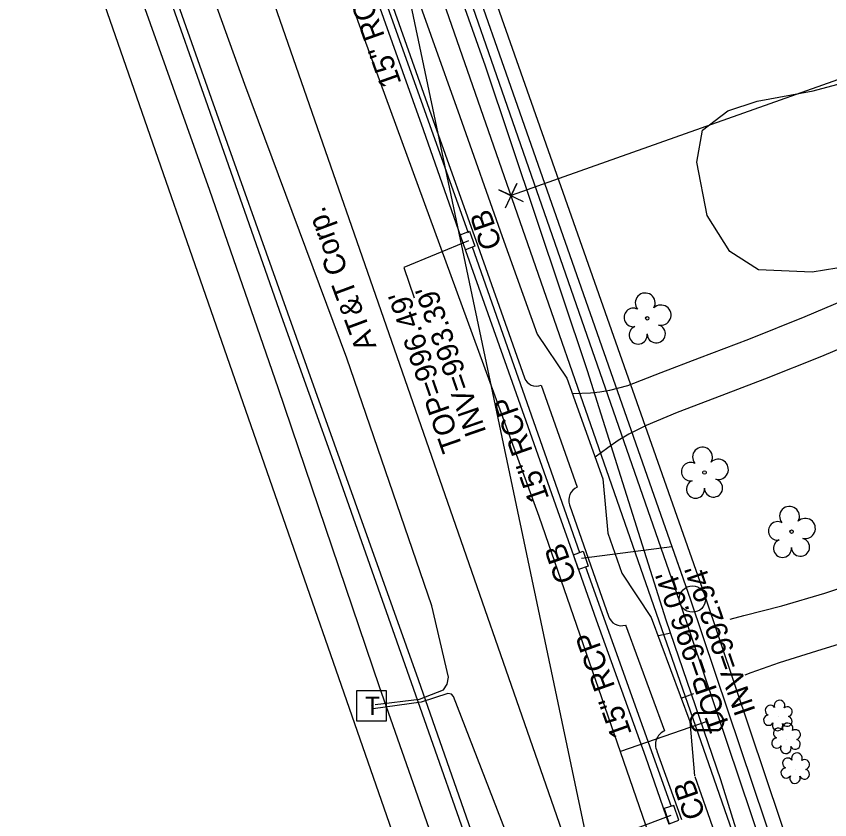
# Model space of a CAD drawing. Extents: x 1614427 to 1617186, y 896524 to 905462.
# Drawn here: x 1616382.3 to 1616534.3, y 903195.7 to 903346 of the extents above; entities that cross this region are included whole.
import ezdxf

# ---------------------------------------------------------------- set-up
doc = ezdxf.new("R2010")
doc.units = 0
for name, color, linetype in [('Exist Horizontal Alignment', 7, 'Continuous'), ('Exist Property Corner CELL', 7, 'Continuous'), ('Exist Property Line', 7, 'Continuous'), ('Exist Right of Way Line', 7, 'Continuous'), ('Exist Roads Curbs', 7, 'Continuous'), ('Exist Roads EOP', 7, 'Continuous'), ('Exist Roads EOP Other', 7, 'Continuous'), ('Exist Roads EOT', 7, 'Continuous'), ('Exist Roads Soil', 7, 'Continuous'), ('Exist Structure Minor Catch Basin', 7, 'Continuous'), ('Exist Structure Minor Catch Basin Leader', 7, 'Continuous'), ('Exist Structure Minor Catch Basin Text', 7, 'Continuous'), ('Exist Structure Minor Catch Basin Top Elevation', 7, 'Continuous'), ('Exist Structure Minor Pipes RCP 15 Inch', 7, 'Continuous'), ('Exist Structure Minor Pipes RCP 15 Inch Invert', 7, 'Continuous'), ('Exist Structure Minor Pipes RCP 15 Inch Text', 7, 'Continuous'), ('Exist Utilities Gas UG Line SUE LOS B', 7, 'Continuous'), ('Exist Utilities Other Pole CELL', 7, 'Continuous'), ('Exist Utilities Power UG Cable SUE LOS D', 7, 'Continuous'), ('Exist Utilities Telephone Pedestal CELL', 7, 'Continuous'), ('Exist Utilities Telephone UG Cable SUE LOS B', 7, 'Continuous'), ('Exist Utilities Telephone UG Cable SUE LOS B Text', 7, 'Continuous'), ('Exist Utilities Telephone UG FO SUE LOS B', 7, 'Continuous'), ('Exist Utilities Telephone UG FO SUE LOS D', 7, 'Continuous'), ('Exist Utilities TV UG FO Cable SUE LOS D', 7, 'Continuous'), ('Exist Utilities Water Meter CELL', 7, 'Continuous'), ('Exist Utilities Water UG Line SUE LOS B', 7, 'Continuous'), ('Exist Vegetation Shrub CELL', 7, 'Continuous'), ('Exist Vegetation Tree CELL', 7, 'Continuous'), ('Exist Vegetation Woods Line', 7, 'Continuous')]:
    doc.layers.add(name, color=color, linetype=linetype)

# ---------------------------------------------------------------- blocks, each defined once
blk = doc.blocks.new('EXIST UTILITIES WATER METER')
at = {"layer": 'Exist Utilities Water Meter CELL'}
blk.add_line((0, 0), (0, 0), dxfattribs=at)
for points in [[(-0.0408, 0.034), (0.0408, 0.034)], [(-0.0408, 0.0312), (0.0408, 0.0312)], [(0.0408, -0.0312), (-0.0413, -0.0312)], [(0.0408, -0.034), (-0.0413, -0.034)]]:
    blk.add_lwpolyline(points, dxfattribs=at)
for centre, radius, start, end in [((-0.0261, -0.0001), 0.0371, 113.178, 245.9794), ((-0.0259, -0.0001), 0.0347, 115.3009, 243.7824), ((0.0259, 0), 0.0371, 293.6483, 66.3084), ((0.0261, 0), 0.0345, 295.1272, 64.8728)]:
    blk.add_arc(centre, radius, start, end, dxfattribs=at)
blk = doc.blocks.new('EXIST UTILITIES TELEPHONE PEDESTAL')
at = {"layer": 'Exist Utilities Telephone Pedestal CELL'}
blk.add_line((0, 0), (0, 0), dxfattribs=at)
blk.add_lwpolyline([(-0.0545, -0.0565), (0.0574, -0.0565), (0.0574, 0.0554), (-0.0545, 0.0554), (-0.0545, -0.0565)], dxfattribs=at)
blk.add_text('T', height=0.0684, dxfattribs=at).set_placement((-0.0226, -0.0343))

msp = doc.modelspace()

# ---------------------------------------------------------------- linework, layer by layer
at = {"layer": 'Exist Horizontal Alignment'}
msp.add_line((1616576.74, 902927.89), (1616238.24, 903901.21), dxfattribs=at)
at = {"layer": 'Exist Property Corner CELL'}
msp.add_line((1616474.76, 903312.45), (1616474.76, 903312.45), dxfattribs=at)
msp.add_lwpolyline([(1616473.69, 903310.19), (1616475.84, 903314.71), (1616474.76, 903312.45), (1616472.5, 903313.52), (1616477.02, 903311.37)], dxfattribs=at)
at = {"layer": 'Exist Property Line'}
msp.add_line((1616664.09, 903379.56), (1616474.76, 903312.45), dxfattribs=at)
at = {"layer": 'Exist Right of Way Line'}
for p, q in [((1616010.65, 905462.23), (1616993.32, 900797.76)), ((1616548.32, 902918.27), (1616209.91, 903891.34))]:
    msp.add_line(p, q, dxfattribs=at)
msp.add_lwpolyline([(1616569.57, 903039.85), (1616389.21, 903558.44)], dxfattribs=at)
at = {"layer": 'Exist Roads Curbs'}
for p, q in [((1616480.38, 903277), (1616487.11, 903257.96)), ((1616485.69, 903254.6), (1616489.69, 903243.21)), ((1616489.69, 903243.21), (1616492.98, 903233.83)), ((1616496.16, 903232.16), (1616503.44, 903212.34)), ((1616502.03, 903208.57), (1616506.58, 903195.78))]:
    msp.add_line(p, q, dxfattribs=at)
msp.add_lwpolyline([(1616447.45, 903362.63), (1616460.52, 903325.6), (1616468.53, 903303.08), (1616477.29, 903278.4)], dxfattribs=at)
for centre, major_axis, ratio, start_param, end_param in [((1616479.49, 903279.15), (-2.27, 0.51), 0.999848, 0.549679, 2.183586), ((1616488.23, 903255.5), (-2.69, -0.13), 0.999555, 5.090567, 6.575894), ((1616495.35, 903234.46), (-1.61, -1.84), 0.99998, 5.693125, 7.343431), ((1616504.47, 903209.81), (-2.01, -1.85), 0.998803, 4.352683, 6.009547)]:
    msp.add_ellipse(centre, major_axis=major_axis, ratio=ratio, start_param=start_param, end_param=end_param, dxfattribs=at)
at = {"layer": 'Exist Roads EOP'}
for points in [[(1616469.52, 903183.22), (1616456.13, 903221.35), (1616442.17, 903261), (1616431.86, 903289.89), (1616417.71, 903330.31), (1616403.14, 903371.75), (1616391.84, 903403.85), (1616377.99, 903443.03), (1616362.79, 903484.42), (1616359.81, 903491.48), (1616352.94, 903512.49), (1616348.91, 903526.89), (1616335.01, 903567.07), (1616320.18, 903608.78), (1616305.52, 903650.31), (1616294.93, 903682.02), (1616281.37, 903721.05)], [(1616385.69, 903567.93), (1616392.01, 903548.56), (1616393.6, 903543.19), (1616398.15, 903527.41), (1616403.11, 903501.03), (1616407.24, 903478.89), (1616411.26, 903458.39), (1616412.38, 903455.21), (1616426.08, 903416.1), (1616434.07, 903392.9), (1616445.15, 903361.96), (1616458.31, 903324.81), (1616466.23, 903302.17), (1616474.95, 903277.55), (1616483.43, 903253.56), (1616487.42, 903242.35), (1616490.65, 903233.12), (1616499.86, 903207.54), (1616504.27, 903194.93)]]:
    msp.add_lwpolyline(points, dxfattribs=at)
at = {"layer": 'Exist Roads EOP Other'}
for points in [[(1616393.75, 903570.42), (1616399.81, 903551.47), (1616401.7, 903545.55), (1616405.22, 903529.49), (1616410.2, 903502.55), (1616414.5, 903479.85), (1616418.28, 903460.57), (1616419.24, 903457.77), (1616433.14, 903418.35), (1616440.08, 903398.17), (1616445.72, 903389.9), (1616453.5, 903367.66), (1616454.37, 903357.69), (1616465.19, 903327.22), (1616473.11, 903304.82), (1616479.64, 903286.51), (1616485.17, 903278.34), (1616491.89, 903259.49), (1616492.83, 903249.31), (1616495.45, 903241.87), (1616500.95, 903233.55), (1616508.16, 903214.09), (1616509.03, 903203.96)], [(1616509.12, 903203.86), (1616511.44, 903197.11), (1616524.93, 903158.36), (1616531.32, 903140.33), (1616545.28, 903099.82), (1616558.87, 903060.92), (1616571.62, 903024.65)]]:
    msp.add_lwpolyline(points, dxfattribs=at)
at = {"layer": 'Exist Roads EOT'}
msp.add_lwpolyline([(1616470.84, 903183.57), (1616457.44, 903221.88), (1616443.4, 903261.41), (1616433.06, 903290.44), (1616418.78, 903330.63), (1616404.11, 903372.11), (1616392.67, 903404.15), (1616378.77, 903443.28), (1616364.13, 903484.9), (1616349.34, 903527.05), (1616335.12, 903567.18), (1616320.68, 903608.97), (1616306.55, 903650.64), (1616295.77, 903682.27), (1616282.46, 903721.52)], dxfattribs=at)
at = {"layer": 'Exist Roads Soil'}
for points in [[(1616486.28, 903275.43), (1616489.59, 903275.58), (1616491.37, 903275.73), (1616493.24, 903276.06), (1616496.59, 903276.96), (1616502.81, 903279.38), (1616509.95, 903282.1), (1616519.22, 903285.6), (1616529.73, 903289.82), (1616538.66, 903293.62)], [(1616541.86, 903286.23), (1616532.8, 903282.38), (1616522.14, 903278.1), (1616512.81, 903274.57), (1616505.79, 903271.9), (1616499.99, 903269.48), (1616496.77, 903267.81), (1616494.77, 903266.65), (1616492.87, 903265.28), (1616490.49, 903263.53)], [(1616515.71, 903233.26), (1616518.26, 903233.91), (1616525.38, 903235.77), (1616533.4, 903238.08), (1616544.39, 903241.71)], [(1616502.32, 903230.17), (1616504.59, 903230.68)], [(1616540.28, 903229.88), (1616531.84, 903227.28), (1616524.88, 903225.07), (1616519.57, 903223.21), (1616518.43, 903222.79)], [(1616508.87, 903219.3), (1616506.5, 903218.39)]]:
    msp.add_lwpolyline(points, dxfattribs=at)
at = {"layer": 'Exist Structure Minor Catch Basin'}
for points in [[(1616468, 903302.97), (1616466.23, 903302.28), (1616465.23, 903305.09), (1616466.98, 903305.77), (1616468, 903302.97)], [(1616489.19, 903243.17), (1616487.39, 903242.52), (1616486.45, 903245.3), (1616488.22, 903245.96), (1616489.19, 903243.17)], [(1616505.16, 903198.44), (1616503.4, 903197.85), (1616504.32, 903195.01), (1616506.09, 903195.65), (1616505.16, 903198.44)]]:
    msp.add_lwpolyline(points, dxfattribs=at)
at = {"layer": 'Exist Structure Minor Catch Basin Leader'}
for points in [[(1616466.78, 903303.99), (1616454.7, 903299.02), (1616456.67, 903293.35)], [(1616487.92, 903244.66), (1616504.81, 903246.83), (1616506.78, 903241.16)], [(1616504.63, 903196.53), (1616497.81, 903193.98), (1616499.78, 903188.31)]]:
    msp.add_lwpolyline(points, dxfattribs=at)
at = {"layer": 'Exist Structure Minor Pipes RCP 15 Inch'}
for p, q in [((1616435.38, 903393.59), (1616466.72, 903305.51)), ((1616435.38, 903393.59), (1616466.72, 903305.51)), ((1616467.49, 903302.87), (1616487.56, 903245.71)), ((1616467.49, 903302.87), (1616487.56, 903245.71)), ((1616488.65, 903243.05), (1616504.66, 903198.23)), ((1616488.65, 903243.05), (1616504.66, 903198.23))]:
    msp.add_line(p, q, dxfattribs=at)
at = {"layer": 'Exist Utilities Gas UG Line SUE LOS B'}
msp.add_lwpolyline([(1616588.83, 902805.4), (1616574.94, 902856.71), (1616560.06, 902902.39), (1616552.18, 902925.27), (1616536.08, 902973.65), (1616521.52, 903015.88), (1616492.41, 903100.65), (1616481.17, 903130.4), (1616470.48, 903162.66), (1616450.18, 903220.6), (1616431.22, 903276.51), (1616418.49, 903313.39), (1616364.61, 903464.71), (1616350.51, 903509.73), (1616310.55, 903618.21), (1616275.13, 903713.81), (1616252.85, 903771.73), (1616229.48, 903831.39), (1616218.51, 903860.65)], dxfattribs=at)
at = {"layer": 'Exist Utilities Other Pole CELL'}
msp.add_circle((1616508.64, 903237), 2.46, dxfattribs=at)
at = {"layer": 'Exist Utilities Power UG Cable SUE LOS D'}
msp.add_lwpolyline([(1616613.11, 902920.04), (1616557.62, 903083.85), (1616506.31, 903236.48), (1616432.49, 903448.81)], dxfattribs=at)
at = {"layer": 'Exist Utilities Telephone UG Cable SUE LOS B'}
for points in [[(1616449.37, 903217.3), (1616457.62, 903218.32), (1616462.12, 903220.03), (1616462.83, 903221.07), (1616463.05, 903222.4), (1616459.95, 903235.74), (1616444.07, 903282.03), (1616424.99, 903333.25), (1616403.93, 903391.66), (1616369.07, 903488.01), (1616360.05, 903512.7), (1616356.43, 903520.93), (1616356.08, 903521.26), (1616350.29, 903523.15), (1616341.36, 903525.05)], [(1616653.58, 902416.71), (1616663.67, 902417.14), (1616669.74, 902418.75), (1616672.64, 902421.54), (1616661.03, 902530.35), (1616645.59, 902619.16), (1616624.26, 902721.72), (1616610.21, 902784.31), (1616604.98, 902794.39), (1616600.3, 902799.85), (1616600.03, 902805.22), (1616598.01, 902825.81), (1616571.3, 902910.94), (1616549.08, 902977.64), (1616515.65, 903076.73), (1616483.43, 903168.54), (1616464.03, 903218.81), (1616463.64, 903219.2), (1616462.93, 903219.33), (1616457.94, 903217.72), (1616449, 903216.46)]]:
    msp.add_lwpolyline(points, dxfattribs=at)
at = {"layer": 'Exist Utilities Telephone UG FO SUE LOS B'}
msp.add_lwpolyline([(1616519.36, 903185.77), (1616513.96, 903203.22), (1616503.76, 903233.09), (1616503.75, 903233.09), (1616489.07, 903279.68), (1616470.01, 903336.66), (1616452.34, 903386.43), (1616440.14, 903425.32), (1616426.94, 903455.24), (1616423.27, 903466.29), (1616413.77, 903500.18), (1616402.08, 903534.75), (1616383.28, 903584.85), (1616378.31, 903598.68), (1616360.02, 903639.24), (1616356.39, 903655.99), (1616340.68, 903699.57), (1616327.33, 903739.18), (1616327.34, 903739.18), (1616313.72, 903781.55), (1616301.65, 903812.03), (1616292.8, 903840.69)], dxfattribs=at)
at = {"layer": 'Exist Utilities Telephone UG FO SUE LOS D'}
msp.add_lwpolyline([(1616734.48, 902223.1), (1616720.44, 902409.02), (1616695.55, 902610.96), (1616652.67, 902783.16), (1616617.73, 902921.41), (1616562.17, 903085.17), (1616510.89, 903237.95), (1616436.43, 903449.85)], dxfattribs=at)
at = {"layer": 'Exist Utilities TV UG FO Cable SUE LOS D'}
msp.add_lwpolyline([(1616615.13, 902920.57), (1616559.6, 903084.29), (1616508.29, 903236.97), (1616433.95, 903449.2), (1616409.28, 903583.28), (1616372.35, 903777.82), (1616323.57, 903995.2), (1616266.96, 904282.87), (1616220.39, 904446.95), (1616216.24, 904469.3), (1616198.7, 904563.75), (1616189.79, 904725.95), (1616160.9, 904944.94), (1616137.72, 905120.69)], dxfattribs=at)
at = {"layer": 'Exist Utilities Water UG Line SUE LOS B'}
msp.add_line((1616511.38, 903214.09), (1616495.18, 903208.5), dxfattribs=at)
msp.add_lwpolyline([(1616526.94, 903118.95), (1616504.59, 903181.23), (1616480.02, 903252.46), (1616446.17, 903345), (1616411.28, 903445.17), (1616385.62, 903515.15), (1616350.02, 903616.87), (1616323.73, 903691.37), (1616291.21, 903786.26), (1616260.45, 903872.07), (1616224.66, 903974.02), (1616192.08, 904066.13), (1616173.94, 904118.11), (1616130.42, 904237.78), (1616097.26, 904331.65), (1616083.48, 904374.45), (1616069.85, 904420.53), (1616059.14, 904458.49), (1616050.85, 904496.39), (1616045.84, 904527.76), (1616030.28, 904669.9)], dxfattribs=at)
at = {"layer": 'Exist Vegetation Shrub CELL'}
for p, q in [((1616524.7, 903215.07), (1616524.7, 903215.07)), ((1616526.23, 903210.79), (1616526.23, 903210.79)), ((1616527.95, 903205.2), (1616527.95, 903205.2))]:
    msp.add_line(p, q, dxfattribs=at)
for centre, radius, start, end in [((1616524.93, 903217.11), 0.99, 334.8391, 200.4717), ((1616523.22, 903216.19), 0.968, 35.8908, 245.4216), ((1616526.38, 903215.94), 0.929, 284.4567, 126.0861), ((1616522.9, 903214.36), 0.955, 95.1099, 327.9534), ((1616526.34, 903214.14), 0.937, 204.9913, 73.4601), ((1616524.57, 903213.38), 0.984, 151.2797, 21.387), ((1616526.46, 903212.83), 0.99, 334.8391, 200.4717), ((1616524.75, 903211.92), 0.968, 35.8908, 245.4216), ((1616527.91, 903211.66), 0.929, 284.4567, 126.0861), ((1616524.43, 903210.08), 0.955, 95.1099, 327.9534), ((1616527.87, 903209.86), 0.937, 204.9913, 73.4601), ((1616526.11, 903209.1), 0.984, 151.2797, 21.387), ((1616528.18, 903207.24), 0.99, 334.8391, 200.4717), ((1616526.47, 903206.32), 0.968, 35.8908, 245.4216), ((1616529.62, 903206.07), 0.929, 284.4567, 126.0861), ((1616526.15, 903204.49), 0.955, 95.1099, 327.9534), ((1616529.59, 903204.27), 0.937, 204.9913, 73.4601), ((1616527.82, 903203.51), 0.984, 151.2797, 21.387)]:
    msp.add_arc(centre, radius, start, end, dxfattribs=at)
at = {"layer": 'Exist Vegetation Tree CELL'}
for p, q in [((1616500.21, 903289.5), (1616500.21, 903289.5)), ((1616510.92, 903260.68), (1616510.92, 903260.68)), ((1616527.18, 903249.61), (1616527.18, 903249.61))]:
    msp.add_line(p, q, dxfattribs=at)
for centre in [(1616500.21, 903289.5), (1616510.92, 903260.68), (1616527.18, 903249.61)]:
    msp.add_circle(centre, 0.326, dxfattribs=at)
for centre, radius, start, end in [((1616499.83, 903292.38), 1.86, 330.1651, 219.7134), ((1616497.61, 903289.66), 1.73, 62.6636, 279.3457), ((1616502.76, 903290.09), 1.9, 257.1011, 134.1999), ((1616498.51, 903286.38), 1.69, 111.5671, 6.231), ((1616501.89, 903286.61), 1.7, 181.2822, 74.56), ((1616510.54, 903263.55), 1.86, 330.1651, 219.7134), ((1616508.32, 903260.83), 1.73, 62.6636, 279.3457), ((1616513.47, 903261.26), 1.9, 257.1011, 134.1999), ((1616509.22, 903257.55), 1.69, 111.5671, 6.231), ((1616512.59, 903257.78), 1.7, 181.2822, 74.56), ((1616526.8, 903252.48), 1.86, 330.1651, 219.7134), ((1616524.58, 903249.76), 1.73, 62.6636, 279.3457), ((1616529.73, 903250.2), 1.9, 257.1011, 134.1999), ((1616525.48, 903246.49), 1.69, 111.5671, 6.231), ((1616528.85, 903246.71), 1.7, 181.2822, 74.56)]:
    msp.add_arc(centre, radius, start, end, dxfattribs=at)
at = {"layer": 'Exist Vegetation Woods Line'}
msp.add_lwpolyline([(1616654.9, 903340.93), (1616648.59, 903337.16), (1616642.56, 903334.69), (1616636.46, 903333.72), (1616627.61, 903332.63), (1616612.5, 903327.9), (1616605.2, 903324.42), (1616596.03, 903322.07), (1616586.14, 903320.14), (1616577.51, 903318.39), (1616571.4, 903316.08), (1616549.72, 903304.98), (1616537.93, 903299.23), (1616531.01, 903298.12), (1616520.98, 903298.54), (1616515.63, 903302.02), (1616511.42, 903308.75), (1616509.45, 903318.71), (1616510.52, 903324.67), (1616515.3, 903328.28), (1616520.75, 903330.1), (1616531.23, 903332.05), (1616548, 903336.51), (1616550.81, 903337.41)], dxfattribs=at)

# ---------------------------------------------------------------- block references
at = {"layer": 'Exist Utilities Telephone Pedestal CELL', "xscale": 50, "yscale": 50}
msp.add_blockref('EXIST UTILITIES TELEPHONE PEDESTAL', (1616448.6, 903217.07), dxfattribs=at)
at = {"layer": 'Exist Utilities Water Meter CELL', "xscale": 50, "yscale": 50}
msp.add_blockref('EXIST UTILITIES WATER METER', (1616511.38, 903214.09), dxfattribs=at)

# ---------------------------------------------------------------- texts
at = {"layer": 'Exist Structure Minor Catch Basin Text'}
for p in [(1616473.13, 903303.14), (1616487.07, 903240.77), (1616511.15, 903196.6)]:
    msp.add_text('CB', height=4, rotation=109.1768, dxfattribs=at).set_placement(p)
at = {"layer": 'Exist Structure Minor Catch Basin Top Elevation'}
for s, p in [("TOP=996.49'", (1616465.82, 903265.25)), ("TOP=996.04'", (1616515.75, 903213.01))]:
    msp.add_text(s, height=4, rotation=109.1768, dxfattribs=at).set_placement(p)
at = {"layer": 'Exist Structure Minor Pipes RCP 15 Inch Invert'}
for s, p in [("INV=993.39'", (1616470.19, 903268.24)), ("INV=992.94'", (1616520.51, 903216.1))]:
    msp.add_text(s, height=4, rotation=109.1768, dxfattribs=at).set_placement(p)
at = {"layer": 'Exist Structure Minor Pipes RCP 15 Inch Text'}
for rotation, p in [(109.5864, (1616454.33, 903333.49)), (109.3453, (1616481.94, 903255.85)), (109.6601, (1616497.38, 903211.85))]:
    msp.add_text('15" RCP', height=4, rotation=rotation, dxfattribs=at).set_placement(p)
at = {"layer": 'Exist Utilities Telephone UG Cable SUE LOS B Text'}
msp.add_text('AT&T Corp.', height=4, rotation=110.4246, dxfattribs=at).set_placement((1616449.65, 903284.24))

doc.saveas('drawing.dxf')
